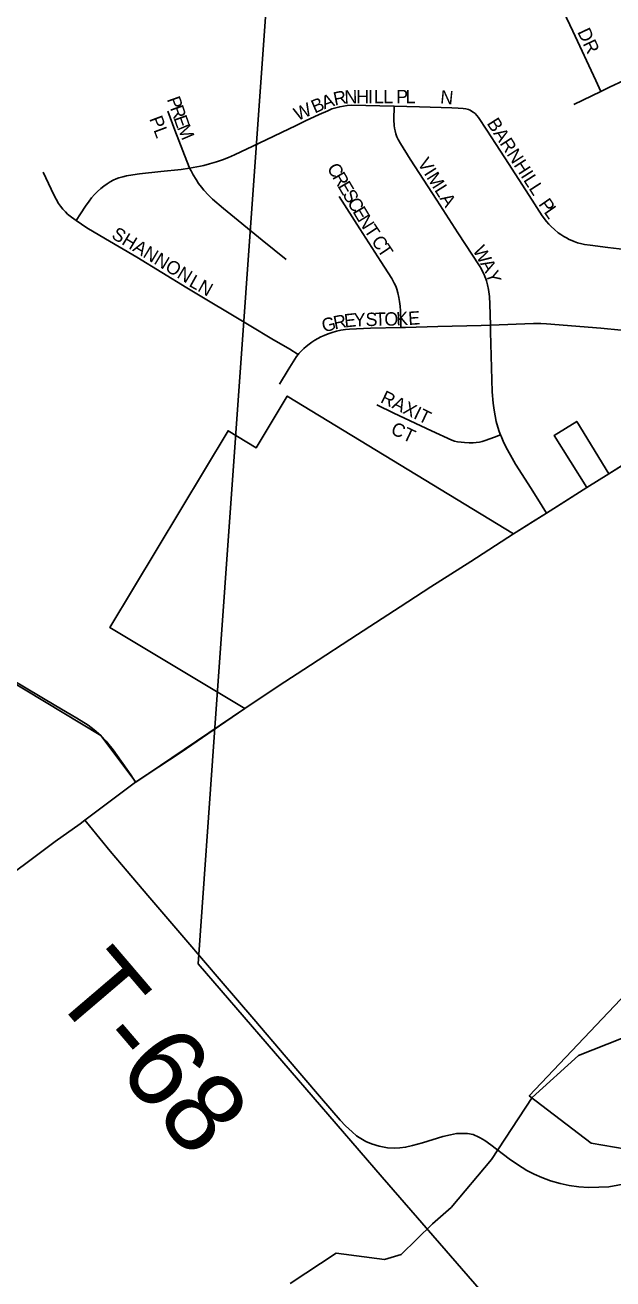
# Model space of a CAD drawing. Extents: x 1410790 to 1770854, y 448063 to 770588.
# Drawn here: x 1551301 to 1553501, y 603957 to 608653 of the extents above; entities that cross this region are included whole.
import ezdxf

# ---------------------------------------------------------------- set-up
doc = ezdxf.new("R2010")
doc.units = 0
for name, color, linetype in [('GM_X_City_Street', 7, 'Continuous'), ('GM_X_City_Street_Text', 7, 'Continuous'), ('GM_X_Corporation', 7, 'Continuous'), ('GM_X_County_Road', 7, 'Continuous'), ('GM_X_Minor_River', 7, 'Continuous'), ('GM_X_Township', 7, 'Continuous'), ('GM_X_Township_Road', 7, 'Continuous'), ('GM_X_Township_Road_Text', 7, 'Continuous')]:
    doc.layers.add(name, color=color, linetype=linetype)

msp = doc.modelspace()

# ---------------------------------------------------------------- linework, layer by layer
at = {"layer": 'GM_X_City_Street'}
for points in [[(1553456.6, 608404.2), (1553437.6, 608445), (1553351.6, 608629.4), (1553270.3, 608801.5), (1553235, 608871.9), (1553167.9, 609018.1), (1553143.8, 609068.4), (1553125.5, 609106.7)], [(1553456.6, 608404.2), (1553489.1, 608420.1), (1553542.4, 608444.6), (1553585, 608460.6), (1553666.9, 608483.5), (1553729.6, 608503.6), (1553766.4, 608518.1), (1553840.3, 608552)], [(1553355.5, 608354.5), (1553456.6, 608404.2)], [(1551917.1, 608116.7), (1551911.2, 608130.1), (1551906.1, 608143.3), (1551861.7, 608258.4), (1551835, 608330.3)], [(1551917.1, 608116.7), (1551943.9, 608121.5), (1551957.7, 608124.5), (1551969.7, 608127.1), (1551991.8, 608132.6), (1552017, 608140), (1552040.6, 608147.8), (1552062.8, 608156.2), (1552085, 608166.1), (1552177.3, 608210.4), (1552316.2, 608277), (1552351.2, 608293.4), (1552402.4, 608317.4), (1552433.7, 608332), (1552449.6, 608338.4), (1552464.6, 608343), (1552478.6, 608346.8), (1552493.4, 608349.4), (1552507.1, 608351.3), (1552522.8, 608352), (1552682.1, 608348.9)], [(1553042.7, 607528.9), (1553040.4, 607607), (1553038.9, 607636.1), (1553035.1, 607662.1), (1553031.6, 607679.6), (1553027.9, 607694.7), (1553025.5, 607702.9), (1553022.4, 607711.1), (1553018.3, 607720.7), (1553013.5, 607730), (1553007.7, 607740.9), (1553001.4, 607751.4), (1552920.4, 607874.8), (1552842.5, 607996.3), (1552742.5, 608150.9), (1552706.2, 608209.1), (1552698, 608223.9), (1552692.9, 608234.5), (1552688.8, 608245.8), (1552685.7, 608257), (1552684, 608266.4), (1552682.6, 608276.4), (1552681.9, 608297.5), (1552682.1, 608348.9)], [(1552682.1, 608348.9), (1552777.5, 608346.2), (1552898.5, 608342.8), (1552922.4, 608341.9), (1552941, 608340), (1552950.4, 608338.7), (1552960.2, 608336.1), (1552966.6, 608333.5), (1552972.1, 608330.7), (1552978.1, 608326.7), (1552985.2, 608320.8), (1552992.2, 608314.1), (1552998.8, 608306.6), (1553029.7, 608258.7), (1553061.9, 608208.9), (1553096.4, 608155.3), (1553187.3, 608014.9), (1553237.1, 607937.9), (1553252.9, 607916.9), (1553261.1, 607907.5), (1553270.4, 607897.8), (1553283.3, 607886.5), (1553296.6, 607875.1), (1553306.8, 607868), (1553318.1, 607860.7), (1553327.5, 607855.2), (1553337.7, 607849.9), (1553347.1, 607845.8), (1553355.7, 607842.1), (1553368.3, 607837.7), (1553384.8, 607833.5), (1553395.1, 607831.4), (1553416.6, 607827.9), (1553482.6, 607819.6), (1553567.6, 607809.8)], [(1551368.2, 608101.8), (1551408.7, 608016.3), (1551426.4, 607984.8), (1551433.9, 607973.9), (1551442, 607963.7), (1551451.9, 607953), (1551460.4, 607945), (1551475.2, 607932.8), (1551491.9, 607920.3)], [(1551491.9, 607920.3), (1551508.9, 607946.2), (1551527.7, 607974.7), (1551540.6, 607993.5), (1551549.7, 608005.5), (1551560.6, 608018), (1551572.2, 608029.3), (1551584.4, 608040.6), (1551595.5, 608049.5), (1551608, 608058.4), (1551619.3, 608065.2), (1551630.7, 608071.5), (1551641.8, 608076.4), (1551651.9, 608080.2), (1551666.4, 608084.5), (1551680.5, 608087.5), (1551704.5, 608091.6), (1551729.1, 608095.2), (1551809.7, 608103.9), (1551885.6, 608112), (1551917.1, 608116.7)], [(1552278.1, 607774.5), (1552188.8, 607847.2), (1552044, 607965.6), (1552003.2, 608000.2), (1551987.3, 608015.8), (1551969.8, 608034.8), (1551960.8, 608045.8), (1551950.1, 608059.9), (1551941.2, 608074.7), (1551930.5, 608092.3), (1551922.5, 608106.4), (1551917.1, 608116.7)], [(1552707.5, 607520.1), (1552707, 607542.5), (1552706.1, 607581.9), (1552704.8, 607599.9), (1552702.6, 607617.8), (1552700.5, 607632.5), (1552696.5, 607649.9), (1552692.6, 607663.4), (1552688.3, 607675.1), (1552683, 607686.1), (1552673.5, 607703.3), (1552632.7, 607767.8), (1552554.6, 607889.1), (1552476.7, 608010.2)], [(1551491.9, 607920.3), (1551532.7, 607893.3), (1551601.7, 607852.6), (1551719.1, 607783.4), (1551907, 607668.8), (1552146.3, 607525.1), (1552225.3, 607478), (1552291.8, 607438.4), (1552323.7, 607419.4)], [(1552323.7, 607419.4), (1552326, 607422.3), (1552334.2, 607431.3), (1552344.1, 607440.9), (1552353.7, 607448.9), (1552364.3, 607458.2), (1552374.9, 607465.4), (1552385.4, 607472.5), (1552396.7, 607479.1), (1552408.4, 607485.3), (1552420.1, 607490.7), (1552435.4, 607496.6), (1552451, 607501.9), (1552466.3, 607506.1), (1552482.8, 607509.7), (1552500.6, 607512.3), (1552515.4, 607513.7), (1552594, 607517.7), (1552707.5, 607520.1)], [(1552707.5, 607520.1), (1552725.2, 607520.5), (1552846.5, 607523.6), (1553007.6, 607527.6), (1553042.7, 607528.9)], [(1553042.7, 607528.9), (1553204, 607534.8), (1553231.8, 607534.8), (1553253.2, 607534), (1553455.8, 607517.1), (1553532, 607509.7)], [(1553080.5, 607118.4), (1553075.8, 607130.5), (1553070.6, 607146.6), (1553064.9, 607167.5), (1553060.1, 607189.7), (1553056.7, 607210.3), (1553053, 607236.7), (1553050, 607279.2), (1553043.5, 607504.2), (1553042.7, 607528.9)], [(1552253.9, 607307.7), (1552285.7, 607361.4), (1552317.4, 607411.2), (1552323.7, 607419.4)], [(1552617.9, 607230.5), (1552681.9, 607198.8), (1552821.8, 607133.7), (1552897.9, 607098.3), (1552908.5, 607095), (1552920, 607092.5), (1552933.4, 607090.6), (1552946, 607089.3), (1552963.3, 607088.2), (1552978.7, 607088.2), (1552989.8, 607089.1), (1553001.4, 607090.7), (1553011.9, 607093.1), (1553023.6, 607096.4), (1553058.6, 607110), (1553080.5, 607118.4)], [(1553252.2, 606825), (1553236.2, 606850.8), (1553195.2, 606916.7), (1553137.1, 607008), (1553117.5, 607042.5), (1553101.6, 607070.8), (1553090.6, 607093.8), (1553082.6, 607112.6), (1553080.5, 607118.4)]]:
    msp.add_lwpolyline(points, dxfattribs=at)
at = {"layer": 'GM_X_Corporation'}
for points in [[(1553900.5, 604383.3), (1553420.4, 604466.2), (1553188, 604643.5), (1555717.5, 607313.1)], [(1553827.6, 607185.8), (1553486.4, 606972.6), (1553365.7, 607168.4), (1553281.1, 607115), (1553403.9, 606920.4), (1553252.2, 606825), (1553129.5, 606747.1), (1552282.6, 607263.1), (1552166.6, 607069.8), (1552061.1, 607133.2), (1551618.5, 606396.2), (1552124.1, 606093.3), (1551715.1, 605817), (1551584.3, 605992.2), (1549738.8, 607105.2)]]:
    msp.add_lwpolyline(points, dxfattribs=at)
at = {"layer": 'GM_X_County_Road'}
for points in [[(1553486.4, 606972.6), (1553598.9, 607043.2), (1553707.9, 607110.4), (1553827.6, 607185.8)], [(1551715, 605817), (1551696.5, 605844.4), (1551630.5, 605938.1), (1551604.3, 605971.1), (1551584.3, 605992.2), (1551559.9, 606013.5), (1551536.6, 606030.9), (1551495.2, 606056.9), (1551416.3, 606103.7), (1551029.8, 606332.9), (1550880, 606421.9), (1550661.6, 606553.8), (1550537.4, 606627.1), (1550385.7, 606718.2), (1550253.7, 606797.8), (1550172.5, 606847.2), (1550056.7, 606915.5), (1549960.3, 606970.5), (1549799.3, 607068.6), (1549746.3, 607100.7)], [(1553403.9, 606920.4), (1553486.4, 606972.6)], [(1553252.2, 606825), (1553317.4, 606865.8), (1553403.9, 606920.4)], [(1553129.5, 606747.1), (1553200.7, 606792.7), (1553252.2, 606825)], [(1552124.1, 606093.3), (1552248.7, 606176.4), (1552369.7, 606255.7), (1552544.8, 606371), (1552704.5, 606474.6), (1552820.4, 606548.8), (1552969.8, 606643.9), (1553129.5, 606747.1)], [(1551715, 605817), (1551885.1, 605930.3), (1552004.6, 606011.8), (1552124.1, 606093.3)], [(1551524.7, 605674.7), (1551715, 605817)], [(1551251.5, 605473.9), (1551303.8, 605513), (1551414.3, 605595.3), (1551507.8, 605661.8), (1551524.7, 605674.7)]]:
    msp.add_lwpolyline(points, dxfattribs=at)
at = {"layer": 'GM_X_Minor_River'}
msp.add_lwpolyline([(1552293.5, 603940.1), (1552465.8, 604053.4), (1552645.8, 604030.3), (1552708.3, 604049.3), (1552826.5, 604163.5), (1552895.7, 604224.5), (1553047.2, 604404.4), (1553199.5, 604636.3), (1553372.6, 604793.8), (1553586.5, 604878.3)], dxfattribs=at)
at = {"layer": 'GM_X_Township'}
for points in [[(1555014.1, 601600.4), (1552637.9, 604338.2), (1551949, 605137.1), (1552010.7, 606003.6), (1552520.7, 613168.4), (1552690.1, 615548.4), (1552973.3, 619527.8), (1553007.8, 620011.9), (1553265.2, 623629)], [(1540153.3, 603754.6), (1544993.9, 608779), (1545275.7, 609098.2), (1547189.5, 611094.6), (1549456.2, 613459.1), (1552520.7, 613168.4), (1552010.7, 606003.6), (1551949, 605137.1), (1552637.9, 604338.2), (1555014.1, 601600.4)]]:
    msp.add_lwpolyline(points, dxfattribs=at)
at = {"layer": 'GM_X_Township_Road'}
for points in [[(1551524.7, 605674.7), (1551541.8, 605653.8), (1551619.3, 605559.1), (1551683, 605484.2)], [(1551683, 605484.2), (1551760.6, 605393), (1551902.7, 605227.1), (1552035.3, 605071.8), (1552157.3, 604930.2), (1552278.3, 604787.6), (1552402.7, 604641.6), (1552449, 604588.5), (1552480.4, 604551.7), (1552500.8, 604530.9), (1552524.8, 604507.6), (1552542.2, 604493.5), (1552551.9, 604486.7)], [(1552551.9, 604486.7), (1552557.7, 604482.7), (1552576.8, 604471.4), (1552598, 604462.8), (1552625.8, 604454.1), (1552657, 604448.4), (1552682.2, 604447.1), (1552704.3, 604447.6), (1552725.6, 604450.2), (1552751.4, 604456.7), (1552789, 604467.2), (1552864.9, 604490.1), (1552893.6, 604497.1), (1552916.3, 604501.4), (1552936.5, 604502.4), (1552956.9, 604501.8), (1552977.8, 604497.5), (1552999.9, 604487.9), (1553004.9, 604485.1)], [(1553004.9, 604485.1), (1553022.2, 604475.5), (1553044.6, 604459.7), (1553112.8, 604406.8), (1553143.6, 604385.5), (1553178.7, 604363.8), (1553206.1, 604349.1), (1553235.1, 604336.9), (1553267.3, 604324.3), (1553303.7, 604314.3), (1553338, 604307.4), (1553373.2, 604302.2), (1553409.6, 604299.5), (1553448.7, 604300.4), (1553486.5, 604302.6), (1553519.4, 604307.8), (1553558.5, 604316), (1553633.3, 604336.3), (1553703.2, 604354.5), (1553764.1, 604368.8), (1553791.1, 604374.1), (1553833.7, 604379.4), (1553865.8, 604382), (1553900.5, 604383.3)]]:
    msp.add_lwpolyline(points, dxfattribs=at)

# ---------------------------------------------------------------- texts
at = {"layer": 'GM_X_City_Street_Text'}
for s, rotation, p in [('DR', 295.1968, (1553367.1, 608627.2)), ('P', 289.4112, (1551831.4, 608375.2)), ('B', 23.4341, (1552385.4, 608321)), ('A', 19.5685, (1552420.8, 608336.4)), ('R', 11.7386, (1552460.6, 608350.7)), ('N', 1.7708, (1552497.1, 608358.5)), ('H', 0, (1552540.6, 608359.8)), ('I', 0, (1552584.6, 608359.8)), ('L', 0, (1552606.6, 608359.8)), ('L', 0, (1552641.8, 608359.8)), ('P', 0, (1552690.2, 608359.8)), ('L', 0, (1552725.4, 608359.8)), ('N', 354.2937, (1552853.5, 608359.6)), ('R', 289.4244, (1551843.1, 608342)), ('W', 23.4436, (1552320.8, 608293)), ('PL', 290.559, (1551765.4, 608301.8)), ('E', 289.4295, (1551856.2, 608304.6)), ('M', 292.9091, (1551869.1, 608268.4)), ('BARNHILL', 302.7853, (1553027.7, 608284.7)), ('C', 300.4889, (1552429.5, 608117.6)), ('VIMLA', 302.2765, (1552768.2, 608135.4)), ('R', 300.4889, (1552449.6, 608083.5)), ('E', 300.4905, (1552469.7, 608049.3)), ('S', 300.4669, (1552487.6, 608019)), ('C', 300.5013, (1552505.4, 607988.6)), ('P', 304.766, (1553221, 607981.6)), ('E', 300.4905, (1552525.5, 607954.5)), ('N', 301.5131, (1552543.9, 607923.4)), ('L', 304.7946, (1553241.1, 607952.6)), ('T', 303.8049, (1552568.1, 607884)), ('SHANNON', 328.8907, (1551621.1, 607856.8)), ('C', 304.1545, (1552595.2, 607843.6)), ('T', 304.1524, (1552617.5, 607810.8)), ('W', 299.2653, (1552975.2, 607809.5)), ('A', 299.2924, (1553003.2, 607759.5)), ('LN', 330.9516, (1551911.2, 607676.6)), ('Y', 288.8012, (1553023.7, 607723.4)), ('R', 11.3671, (1552460.4, 607512.3)), ('E', 6.0505, (1552498, 607519.9)), ('Y', 1.9892, (1552532.1, 607523.6)), ('S', 1.2293, (1552575.9, 607525.1)), ('T', 1.202, (1552611, 607525.9)), ('O', 1.232, (1552646.3, 607526.6)), ('K', 1.9763, (1552691, 607527.6)), ('E', 3.5801, (1552736.5, 607529.2)), ('G', 14.6512, (1552418.6, 607501.4)), ('RAXIT', 334.0598, (1552627.9, 607241.3)), ('CT', 334.8032, (1552666, 607123.9))]:
    msp.add_text(s, height=50, rotation=rotation, dxfattribs=at).set_placement(p)
at = {"layer": 'GM_X_Township_Road_Text'}
msp.add_text('T-68', height=300, rotation=310.4897, dxfattribs=at).set_placement((1551395.1, 605026))

doc.saveas('drawing.dxf')
